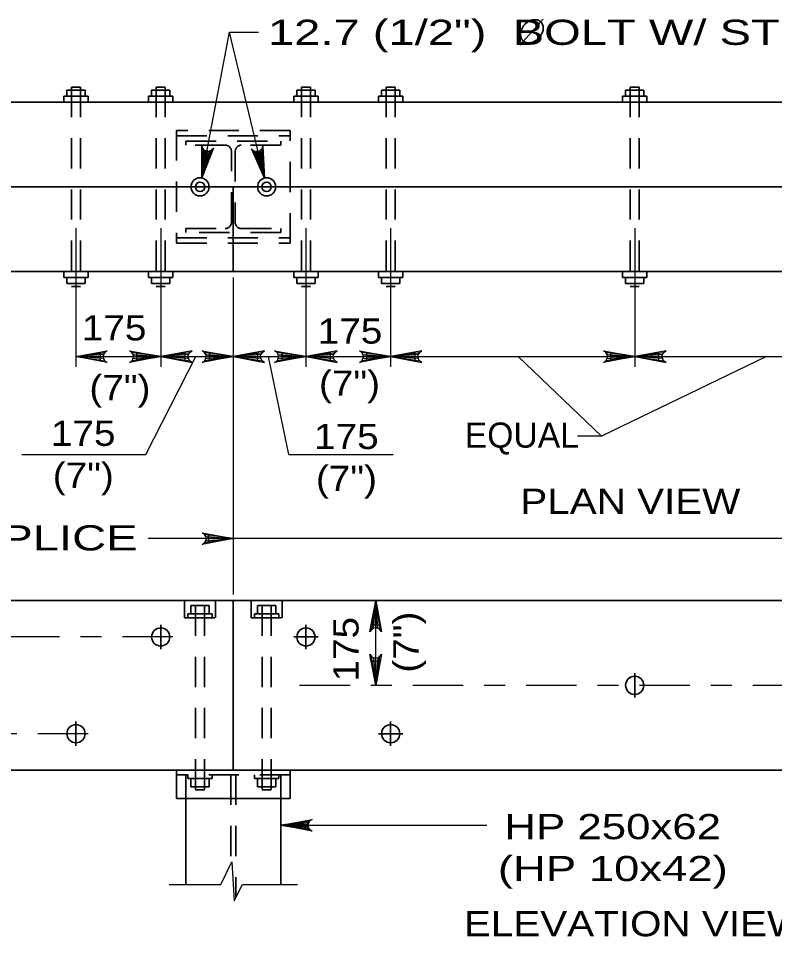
# Model space of a CAD drawing. Extents: x -6.4 to 73.1, y -66 to 0.
# Drawn here: x 58.62 to 62.224, y -28.436 to -24.059 of the extents above; entities that cross this region are included whole.
import ezdxf
from ezdxf.enums import TextEntityAlignment as Align

# ---------------------------------------------------------------- set-up
doc = ezdxf.new("R2010")
doc.units = 0
doc.header["$LTSCALE"] = 0.048
doc.linetypes.add('DOT_DASHED', pattern=[7.7, 5, -1.2, 0.3, -1.2])
doc.linetypes.add('MEDIUM_DASHED', pattern=[4.5, 3, -1.5])
for name, color, linetype, lineweight in [('3', 7, 'Continuous', 35), ('4', 7, 'Continuous', 25), ('5', 7, 'Continuous', 25)]:
    doc.layers.add(name, color=color, linetype=linetype, lineweight=lineweight)

msp = doc.modelspace()

# ---------------------------------------------------------------- hatches: boundary and pattern name
at = {"layer": '4'}
for points in [[(59.00967, -25.652), (59.00967, -25.69042), (58.89433, -25.67117)], [(59.18267, -25.652), (59.18267, -25.69042), (59.298, -25.67117)], [(59.41333, -25.652), (59.41333, -25.69042), (59.298, -25.67117)], [(59.52867, -25.652), (59.52867, -25.69042), (59.64408, -25.67117)], [(59.75942, -25.652), (59.75942, -25.69042), (59.64408, -25.67117)], [(59.87475, -25.652), (59.87475, -25.69042), (59.99008, -25.67117)], [(60.10542, -25.652), (60.10542, -25.69042), (59.99008, -25.67117)], [(60.27842, -25.652), (60.27842, -25.69042), (60.39375, -25.67117)], [(60.50908, -25.652), (60.50908, -25.69042), (60.39375, -25.67117)], [(61.4415, -25.652), (61.4415, -25.69042), (61.55683, -25.67117)], [(61.67225, -25.69042), (61.67225, -25.652), (61.55683, -25.67117)], [(59.52392, -26.51992), (59.52392, -26.55842), (59.63925, -26.53917)], [(60.30333, -26.95008), (60.34175, -26.95008), (60.3225, -26.83475)], [(60.34175, -27.12308), (60.30333, -27.12308), (60.3225, -27.2385)]]:
    msp.add_hatch(color=256, dxfattribs=at).paths.add_polyline_path(points)

# ---------------------------------------------------------------- linework, layer by layer
at = {"layer": '3'}
for p, q in [((58.85108, -24.40075), (58.93758, -24.40075)), ((58.85108, -24.42958), (58.85108, -24.40075)), ((58.87267, -24.38633), (58.91592, -24.38633)), ((58.93758, -24.42958), (58.93758, -24.40075)), ((59.25475, -24.42958), (59.25475, -24.40075)), ((59.25475, -24.40075), (59.34125, -24.40075)), ((59.27642, -24.38633), (59.31967, -24.38633)), ((59.34125, -24.42958), (59.34125, -24.40075)), ((59.94683, -24.42958), (59.94683, -24.40075)), ((59.94683, -24.40075), (60.03333, -24.40075)), ((59.96842, -24.38633), (60.01167, -24.38633)), ((60.03333, -24.42958), (60.03333, -24.40075)), ((60.3505, -24.42958), (60.3505, -24.40075)), ((60.3505, -24.40075), (60.437, -24.40075)), ((60.37217, -24.38633), (60.41542, -24.38633)), ((60.437, -24.42958), (60.437, -24.40075)), ((61.51358, -24.40075), (61.60008, -24.40075)), ((61.51358, -24.42958), (61.51358, -24.40075)), ((61.53525, -24.38633), (61.5785, -24.38633)), ((61.60008, -24.42958), (61.60008, -24.40075)), ((64.62167, -24.4585), (58.49208, -24.4585)), ((58.83667, -24.42958), (58.952, -24.42958)), ((58.83667, -24.4585), (58.83667, -24.42958)), ((58.952, -24.4585), (58.952, -24.42958)), ((59.35567, -24.4585), (59.35567, -24.42958)), ((59.93242, -24.42958), (60.04775, -24.42958)), ((59.93242, -24.4585), (59.93242, -24.42958)), ((60.04775, -24.4585), (60.04775, -24.42958)), ((60.33608, -24.4585), (60.33608, -24.42958)), ((60.33608, -24.42958), (60.45142, -24.42958)), ((60.45142, -24.4585), (60.45142, -24.42958)), ((61.49917, -24.42958), (61.61458, -24.42958)), ((61.49917, -24.4585), (61.49917, -24.42958)), ((61.61458, -24.4585), (61.61458, -24.42958)), ((64.79608, -24.86217), (58.31758, -24.86217)), ((59.64408, -24.86217), (59.64408, -25.26583)), ((64.79608, -25.26583), (58.31758, -25.26583)), ((58.83667, -25.26583), (58.83667, -25.29467)), ((58.83667, -25.29467), (58.952, -25.29467)), ((58.85108, -25.29467), (58.85108, -25.3235)), ((58.93758, -25.29467), (58.93758, -25.3235)), ((58.952, -25.26583), (58.952, -25.29467)), ((59.24033, -25.26583), (59.24033, -25.29467)), ((59.24033, -25.29467), (59.35567, -25.29467)), ((59.25475, -25.29467), (59.25475, -25.3235)), ((59.34125, -25.29467), (59.34125, -25.3235)), ((59.35567, -25.26583), (59.35567, -25.29467)), ((59.93242, -25.26583), (59.93242, -25.29467)), ((59.93242, -25.29467), (60.04775, -25.29467)), ((59.94683, -25.29467), (59.94683, -25.3235)), ((60.03333, -25.29467), (60.03333, -25.3235)), ((60.04775, -25.26583), (60.04775, -25.29467)), ((60.33608, -25.26583), (60.33608, -25.29467)), ((60.33608, -25.29467), (60.45142, -25.29467)), ((60.3505, -25.29467), (60.3505, -25.3235)), ((60.437, -25.29467), (60.437, -25.3235)), ((60.45142, -25.26583), (60.45142, -25.29467)), ((61.49917, -25.26583), (61.49917, -25.29467)), ((61.49917, -25.29467), (61.61458, -25.29467)), ((61.51358, -25.29467), (61.51358, -25.3235)), ((61.60008, -25.29467), (61.60008, -25.3235)), ((61.61458, -25.26583), (61.61458, -25.29467)), ((58.85108, -25.3235), (58.93758, -25.3235)), ((58.87267, -25.33792), (58.91592, -25.33792)), ((59.25475, -25.3235), (59.34125, -25.3235)), ((59.27642, -25.33792), (59.31967, -25.33792)), ((59.94683, -25.3235), (60.03333, -25.3235)), ((59.96842, -25.33792), (60.01167, -25.33792)), ((60.3505, -25.3235), (60.437, -25.3235)), ((60.37217, -25.33792), (60.41542, -25.33792)), ((61.51358, -25.3235), (61.60008, -25.3235)), ((61.53525, -25.33792), (61.5785, -25.33792)), ((64.79608, -26.83475), (58.31758, -26.83475)), ((59.44225, -26.89808), (59.44225, -26.8585)), ((59.44225, -26.8585), (59.52875, -26.8585)), ((59.52875, -26.89808), (59.52875, -26.8585)), ((59.64408, -26.83475), (59.64408, -27.64217)), ((59.75942, -26.89808), (59.75942, -26.8585)), ((59.75942, -26.8585), (59.84592, -26.8585)), ((59.84592, -26.89808), (59.84592, -26.8585)), ((59.54317, -26.91625), (59.54317, -26.89808)), ((59.86033, -26.91625), (59.86033, -26.89808)), ((59.298, -26.95008), (59.298, -27.06542)), ((59.99008, -26.95008), (59.99008, -27.06542)), ((60.04775, -27.00775), (59.93242, -27.00775)), ((61.55683, -27.18083), (61.55683, -27.29617)), ((58.89433, -27.4115), (58.89433, -27.52683)), ((60.39375, -27.4115), (60.39375, -27.52683)), ((60.45142, -27.46917), (60.33608, -27.46917)), ((64.79608, -27.64217), (58.31758, -27.64217)), ((59.37325, -27.64217), (59.37325, -27.77717)), ((59.42783, -27.66467), (59.42783, -27.68275)), ((59.54317, -27.66467), (59.54317, -27.68275)), ((59.745, -27.66467), (59.745, -27.68275)), ((59.86033, -27.66467), (59.86033, -27.68275)), ((59.91492, -27.64217), (59.91492, -27.77717)), ((59.91492, -27.64217), (59.91492, -27.77717)), ((59.42783, -27.68275), (59.54317, -27.68275)), ((59.44225, -27.68275), (59.44225, -27.72233)), ((59.52875, -27.68275), (59.52875, -27.72233)), ((59.745, -27.68275), (59.86033, -27.68275)), ((59.75942, -27.68275), (59.75942, -27.72233)), ((59.84592, -27.68275), (59.84592, -27.72233)), ((59.44225, -27.72233), (59.52875, -27.72233)), ((59.46392, -27.73675), (59.50717, -27.73675)), ((59.75942, -27.72233), (59.84592, -27.72233)), ((59.78108, -27.73675), (59.82433, -27.73675)), ((59.91492, -27.77717), (59.37325, -27.77717)), ((59.91492, -27.77717), (59.37325, -27.77717)), ((59.41825, -27.77717), (59.41825, -28.18858)), ((59.86992, -27.77717), (59.86992, -28.18858))]:
    msp.add_line(p, q, dxfattribs=at)
at = {"layer": '3', "linetype": 'MEDIUM_DASHED'}
for p, q in [((58.87267, -24.38633), (58.87267, -25.33792)), ((58.91592, -24.38633), (58.91592, -25.33792)), ((59.27642, -24.38633), (59.27642, -25.33792)), ((59.31967, -24.38633), (59.31967, -25.33792)), ((59.96842, -24.38633), (59.96842, -25.33792)), ((60.01167, -24.38633), (60.01167, -25.33792)), ((60.37217, -24.38633), (60.37217, -25.33792)), ((60.41542, -24.38633), (60.41542, -25.33792)), ((61.53525, -24.38633), (61.53525, -25.33792)), ((61.5785, -24.38633), (61.5785, -25.33792)), ((59.37342, -24.61933), (59.91475, -24.61933)), ((59.63475, -25.032), (59.63475, -24.69233)), ((59.65342, -24.69233), (59.65342, -25.032)), ((59.37342, -25.105), (59.91475, -25.105)), ((59.46392, -26.8585), (59.46392, -27.73675)), ((59.50717, -26.8585), (59.50717, -27.73675)), ((59.78108, -26.8585), (59.78108, -27.73675)), ((59.82433, -26.8585), (59.82433, -27.73675)), ((59.91492, -27.66467), (59.37325, -27.66467)), ((59.91492, -27.66467), (59.37325, -27.66467)), ((59.41825, -27.66467), (59.41825, -27.77717)), ((59.63283, -27.66467), (59.63283, -28.08625)), ((59.65533, -27.66467), (59.65533, -28.25058)), ((59.86992, -27.66467), (59.86992, -27.77717))]:
    msp.add_line(p, q, dxfattribs=at)
at = {"layer": '3', "lineweight": 25}
msp.add_line((59.33783, -28.18858), (59.58458, -28.18858), dxfattribs=at)
at = {"layer": '3'}
for points in [[(59.24033, -24.4585), (59.24033, -24.42958), (59.35567, -24.42958)], [(59.42783, -26.91625), (59.42783, -26.89808), (59.54317, -26.89808)], [(59.745, -26.91625), (59.745, -26.89808), (59.86033, -26.89808)]]:
    msp.add_lwpolyline(points, dxfattribs=at)
at = {"layer": '3', "linetype": 'MEDIUM_DASHED'}
for points in [[(59.37342, -25.13117), (59.91475, -25.13117), (59.91475, -24.59317), (59.37342, -24.59317)], [(59.41167, -26.91625), (59.55933, -26.91625), (59.55933, -26.83483), (59.41167, -26.83483)], [(59.72883, -26.91625), (59.8765, -26.91625), (59.8765, -26.83483), (59.72883, -26.83483)]]:
    msp.add_lwpolyline(points, close=True, dxfattribs=at)
for points in [[(59.41825, -24.64475), (59.86992, -24.64475), (59.86992, -24.66358), (59.68217, -24.66358)], [(59.606, -24.66358), (59.41825, -24.66358), (59.41825, -24.64475)], [(59.68217, -25.06075), (59.86992, -25.06075), (59.86992, -25.07958), (59.41825, -25.07958), (59.41825, -25.06075), (59.606, -25.06075)]]:
    msp.add_lwpolyline(points, dxfattribs=at)
at = {"layer": '3', "lineweight": 25}
msp.add_lwpolyline([(59.58458, -28.18858), (59.63617, -28.07917), (59.6475, -28.26542), (59.68817, -28.18858), (59.94942, -28.18858)], dxfattribs=at)
at = {"layer": '3'}
for centre, radius in [((59.4855, -24.86217), 0.04325), ((59.80267, -24.86217), 0.04325), ((59.4855, -24.86217), 0.02242), ((59.80267, -24.86217), 0.02242), ((59.29804, -27.00774), 0.04325), ((59.99009, -27.00774), 0.04325), ((61.55689, -27.23842), 0.04325), ((58.89435, -27.46911), 0.04325), ((60.39379, -27.46911), 0.04325)]:
    msp.add_circle(centre, radius, dxfattribs=at)
at = {"layer": '3', "linetype": 'MEDIUM_DASHED'}
for centre, start, end in [((59.60597, -24.69236), 0, 90), ((59.68219, -24.69236), 90, 180), ((59.60597, -25.03197), 270, 0), ((59.68219, -25.03197), 180, 270)]:
    msp.add_arc(centre, 0.02881, start, end, dxfattribs=at)
at = {"layer": '4'}
for p, q in [((59.49358, -24.81967), (59.62642, -24.12508)), ((59.62642, -24.125), (59.76408, -24.125)), ((59.79258, -24.82008), (59.62642, -24.12508)), ((58.89433, -25.05917), (58.89433, -25.72075)), ((59.298, -25.05917), (59.298, -25.72075)), ((59.99008, -25.05917), (59.99008, -25.72075)), ((60.39375, -25.05917), (60.39375, -25.72075)), ((61.55683, -25.05917), (61.55683, -25.72075)), ((59.64408, -25.29467), (59.64408, -26.80592)), ((58.89433, -25.67117), (61.55683, -25.67117)), ((59.90917, -26.13783), (59.81175, -25.67108)), ((61.002, -25.67117), (61.39808, -26.05075)), ((62.18533, -25.67117), (61.39808, -26.05075)), ((61.55683, -25.67117), (64.21942, -25.67117)), ((61.39808, -26.05075), (61.28458, -26.05075)), ((59.90917, -26.13783), (60.40617, -26.13783)), ((63.46975, -26.53908), (59.23808, -26.53908)), ((60.3225, -27.2385), (60.3225, -26.83475)), ((59.86992, -27.90558), (60.852, -27.9055))]:
    msp.add_line(p, q, dxfattribs=at)
at = {"layer": '4', "linetype": 'DOT_DASHED'}
for p, q in [((59.35567, -27.00775), (57.12367, -27.00775)), ((62.90008, -27.2385), (59.867, -27.2385)), ((58.952, -27.46917), (57.12367, -27.46917))]:
    msp.add_line(p, q, dxfattribs=at)
at = {"layer": '4'}
for points in [[(59.49358, -24.81967), (59.49417, -24.66792), (59.497, -24.67433), (59.49983, -24.68067), (59.50417, -24.68458), (59.5085, -24.68842), (59.51325, -24.69017), (59.518, -24.692), (59.52308, -24.69208), (59.52817, -24.69217), (59.53358, -24.69017), (59.53908, -24.68825), (59.54408, -24.68333), (59.54908, -24.67842), (59.49358, -24.81967), (59.54408, -24.68333), (59.53908, -24.68825), (59.49358, -24.81967), (59.53358, -24.69017), (59.52817, -24.69217), (59.49358, -24.81967), (59.52308, -24.69208), (59.518, -24.692), (59.49358, -24.81967), (59.51325, -24.69017), (59.5085, -24.68842), (59.49358, -24.81967), (59.50417, -24.68458), (59.49983, -24.68067), (59.49358, -24.81967), (59.497, -24.67433)], [(59.79258, -24.82008), (59.73067, -24.6815), (59.73592, -24.68617), (59.74108, -24.69083), (59.74667, -24.69258), (59.75225, -24.69425), (59.75725, -24.69392), (59.76233, -24.69367), (59.767, -24.69167), (59.77167, -24.68967), (59.77583, -24.68558), (59.78, -24.68158), (59.78258, -24.675), (59.78508, -24.6685), (59.79258, -24.82008), (59.78258, -24.675), (59.78, -24.68158), (59.79258, -24.82008), (59.77583, -24.68558), (59.77167, -24.68967), (59.79258, -24.82008), (59.767, -24.69167), (59.76233, -24.69367), (59.79258, -24.82008), (59.75725, -24.69392), (59.75225, -24.69425), (59.79258, -24.82008), (59.74667, -24.69258), (59.74108, -24.69083), (59.79258, -24.82008), (59.73592, -24.68617)], [(58.89433, -25.67117), (59.0435, -25.64317), (59.032, -25.65117), (59.02608, -25.66117), (59.02433, -25.67117), (59.02608, -25.68117), (59.032, -25.69117), (59.0435, -25.69917), (58.89433, -25.67117), (59.032, -25.69117), (59.02608, -25.68117), (58.89433, -25.67117), (59.02433, -25.67117), (59.02608, -25.66117), (58.89433, -25.67117), (59.032, -25.65117)], [(59.298, -25.67117), (59.14883, -25.69917), (59.16033, -25.69117), (59.16625, -25.68117), (59.168, -25.67117), (59.16625, -25.66117), (59.16033, -25.65117), (59.14883, -25.64317), (59.298, -25.67117), (59.16033, -25.65117), (59.16625, -25.66117), (59.298, -25.67117), (59.168, -25.67117), (59.16625, -25.68117), (59.298, -25.67117), (59.16033, -25.69117)], [(59.298, -25.67117), (59.44717, -25.69917), (59.43567, -25.69117), (59.42975, -25.68117), (59.428, -25.67117), (59.42975, -25.66117), (59.43567, -25.65117), (59.44717, -25.64317), (59.298, -25.67117), (59.43567, -25.65117), (59.42975, -25.66117), (59.298, -25.67117), (59.428, -25.67117), (59.42975, -25.68117), (59.298, -25.67117), (59.43567, -25.69117)], [(59.64408, -25.67117), (59.49492, -25.69917), (59.50642, -25.69117), (59.51233, -25.68117), (59.51408, -25.67117), (59.51233, -25.66117), (59.50642, -25.65117), (59.49492, -25.64317), (59.64408, -25.67117), (59.50642, -25.65117), (59.51233, -25.66117), (59.64408, -25.67117), (59.51408, -25.67117), (59.51233, -25.68117), (59.64408, -25.67117), (59.50642, -25.69117)], [(59.64408, -25.67117), (59.79325, -25.69917), (59.78175, -25.69117), (59.77583, -25.68117), (59.77408, -25.67117), (59.77583, -25.66117), (59.78175, -25.65117), (59.79325, -25.64317), (59.64408, -25.67117), (59.78175, -25.65117), (59.77583, -25.66117), (59.64408, -25.67117), (59.77408, -25.67117), (59.77583, -25.68117), (59.64408, -25.67117), (59.78175, -25.69117)], [(59.99008, -25.67117), (59.84092, -25.69917), (59.85242, -25.69117), (59.85833, -25.68117), (59.86008, -25.67117), (59.85833, -25.66117), (59.85242, -25.65117), (59.84092, -25.64317), (59.99008, -25.67117), (59.85242, -25.65117), (59.85833, -25.66117), (59.99008, -25.67117), (59.86008, -25.67117), (59.85833, -25.68117), (59.99008, -25.67117), (59.85242, -25.69117)], [(59.99008, -25.67117), (60.13925, -25.69917), (60.12775, -25.69117), (60.12183, -25.68117), (60.12008, -25.67117), (60.12183, -25.66117), (60.12775, -25.65117), (60.13925, -25.64317), (59.99008, -25.67117), (60.12775, -25.65117), (60.12183, -25.66117), (59.99008, -25.67117), (60.12008, -25.67117), (60.12183, -25.68117), (59.99008, -25.67117), (60.12775, -25.69117)], [(60.39375, -25.67117), (60.24458, -25.69917), (60.25608, -25.69117), (60.262, -25.68117), (60.26375, -25.67117), (60.262, -25.66117), (60.25608, -25.65117), (60.24458, -25.64317), (60.39375, -25.67117), (60.25608, -25.65117), (60.262, -25.66117), (60.39375, -25.67117), (60.26375, -25.67117), (60.262, -25.68117), (60.39375, -25.67117), (60.25608, -25.69117)], [(60.39375, -25.67117), (60.54292, -25.69917), (60.53142, -25.69117), (60.5255, -25.68117), (60.52375, -25.67117), (60.5255, -25.66117), (60.53142, -25.65117), (60.54292, -25.64317), (60.39375, -25.67117), (60.53142, -25.65117), (60.5255, -25.66117), (60.39375, -25.67117), (60.52375, -25.67117), (60.5255, -25.68117), (60.39375, -25.67117), (60.53142, -25.69117)], [(61.55683, -25.67117), (61.40767, -25.69917), (61.41917, -25.69117), (61.42508, -25.68117), (61.42683, -25.67117), (61.42508, -25.66117), (61.41917, -25.65117), (61.40767, -25.64317), (61.55683, -25.67117), (61.41917, -25.65117), (61.42508, -25.66117), (61.55683, -25.67117), (61.42683, -25.67117), (61.42508, -25.68117), (61.55683, -25.67117), (61.41917, -25.69117)], [(61.55683, -25.67117), (61.706, -25.69917), (61.6945, -25.69117), (61.68858, -25.68117), (61.68683, -25.67117), (61.68858, -25.66117), (61.6945, -25.65117), (61.706, -25.64317), (61.55683, -25.67117), (61.6945, -25.65117), (61.68858, -25.66117), (61.55683, -25.67117), (61.68683, -25.67117), (61.68858, -25.68117), (61.55683, -25.67117), (61.6945, -25.69117)], [(58.63633, -26.13783), (59.22733, -26.13783), (59.46508, -25.67108)], [(59.64408, -26.53917), (59.49492, -26.56717), (59.50642, -26.55917), (59.51233, -26.54917), (59.51408, -26.53917), (59.51233, -26.52917), (59.50642, -26.51917), (59.49492, -26.51117), (59.64408, -26.53917), (59.50642, -26.51917), (59.51233, -26.52917), (59.64408, -26.53917), (59.51408, -26.53917), (59.51233, -26.54917), (59.64408, -26.53917), (59.50642, -26.55917)], [(60.3225, -26.83475), (60.3505, -26.98392), (60.3425, -26.97242), (60.3325, -26.9665), (60.3225, -26.96475), (60.3125, -26.9665), (60.3025, -26.97242), (60.2945, -26.98392), (60.3225, -26.83475), (60.3025, -26.97242), (60.3125, -26.9665), (60.3225, -26.83475), (60.3225, -26.96475), (60.3325, -26.9665), (60.3225, -26.83475), (60.3425, -26.97242)], [(60.3225, -27.2385), (60.2945, -27.08933), (60.3025, -27.10083), (60.3125, -27.10675), (60.3225, -27.1085), (60.3325, -27.10675), (60.3425, -27.10083), (60.3505, -27.08933), (60.3225, -27.2385), (60.3425, -27.10083), (60.3325, -27.10675), (60.3225, -27.2385), (60.3225, -27.1085), (60.3125, -27.10675), (60.3225, -27.2385), (60.3025, -27.10083)], [(59.86992, -27.90558), (60.01908, -27.87758), (60.01333, -27.88158), (60.00758, -27.88558), (60.00458, -27.89058), (60.00167, -27.89558), (60.00083, -27.90058), (59.99992, -27.90558), (60.00083, -27.91058), (60.00167, -27.91558), (60.00458, -27.92058), (60.00758, -27.92558), (60.01333, -27.92958), (60.01908, -27.9335), (59.86992, -27.90558), (60.01333, -27.92958), (60.00758, -27.92558), (59.86992, -27.90558), (60.00458, -27.92058), (60.00167, -27.91558), (59.86992, -27.90558), (60.00083, -27.91058), (59.99992, -27.90558), (59.86992, -27.90558), (60.00083, -27.90058), (60.00167, -27.89558), (59.86992, -27.90558), (60.00458, -27.89058), (60.00758, -27.88558), (59.86992, -27.90558), (60.01333, -27.88158)]]:
    msp.add_lwpolyline(points, dxfattribs=at)
for points in [[(59.00967, -25.652), (59.00967, -25.69042), (58.89433, -25.67117)], [(59.18267, -25.652), (59.18267, -25.69042), (59.298, -25.67117)], [(59.41333, -25.652), (59.41333, -25.69042), (59.298, -25.67117)], [(59.52867, -25.652), (59.52867, -25.69042), (59.64408, -25.67117)], [(59.75942, -25.652), (59.75942, -25.69042), (59.64408, -25.67117)], [(59.87475, -25.652), (59.87475, -25.69042), (59.99008, -25.67117)], [(60.10542, -25.652), (60.10542, -25.69042), (59.99008, -25.67117)], [(60.27842, -25.652), (60.27842, -25.69042), (60.39375, -25.67117)], [(60.50908, -25.652), (60.50908, -25.69042), (60.39375, -25.67117)], [(61.4415, -25.652), (61.4415, -25.69042), (61.55683, -25.67117)], [(61.67225, -25.69042), (61.67225, -25.652), (61.55683, -25.67117)], [(59.52392, -26.51992), (59.52392, -26.55842), (59.63925, -26.53917)], [(60.30333, -26.95008), (60.34175, -26.95008), (60.3225, -26.83475)], [(60.34175, -27.12308), (60.30333, -27.12308), (60.3225, -27.2385)]]:
    msp.add_lwpolyline(points, close=True, dxfattribs=at)
at = {"layer": '5', "lineweight": 35}
msp.add_line((61.009, -24.186), (61.121, -24.06342), dxfattribs=at)
msp.add_spline([(61.10933, -24.0755), (61.10058, -24.06867), (61.09183, -24.06625), (61.08083, -24.06525), (61.07458, -24.06525), (61.06383, -24.06775), (61.054, -24.07225), (61.04708, -24.07617), (61.03383, -24.08675), (61.0235, -24.10025), (61.01725, -24.11292), (61.01358, -24.1245), (61.0125, -24.13525), (61.01358, -24.1445), (61.01808, -24.15767), (61.02283, -24.1645), (61.0325, -24.17175), (61.047, -24.17525), (61.0635, -24.17475), (61.08433, -24.16525), (61.09958, -24.15217), (61.11108, -24.13625), (61.11858, -24.11967), (61.12108, -24.10125), (61.11783, -24.08942), (61.10983, -24.0755)], degree=3, dxfattribs=at)

# ---------------------------------------------------------------- texts
at = {"layer": '4', "width": 1.4}
for s, p in [('12.7 (1/2")  BOLT W/ STD. NUT & WASHERS (TYP.)', (59.809, -24.18533)), ('L PILE & SPLICE', (57.43958, -26.59542))]:
    msp.add_text(s, height=0.12, dxfattribs=at).set_placement(p)
at = {"layer": '4'}
msp.add_text('EQUAL', height=0.12, dxfattribs=at).set_placement((61.01908, -26.10558), align=Align.CENTER)
for s, width, p in [('PLAN VIEW', 1.2, (61.53596, -26.42092)), ('HP 250x62', 1.3, (61.452, -27.97192)), ('(HP 10x42)', 1.35, (61.4525, -28.17192)), ('ELEVATION VIEW', 1.2, (61.55588, -28.43475))]:
    msp.add_text(s, height=0.12, dxfattribs=dict(at, width=width)).set_placement(p, align=Align.CENTER)
at = {"layer": '5', "width": 1.15}
for s, p in [('175', (59.07592, -25.59442)), ('175', (60.20017, -25.6095)), ('(7")', (60.19767, -25.85808)), ('(7")', (59.10367, -25.87933)), ('175', (58.92858, -26.097)), ('175', (60.18267, -26.11192)), ('(7")', (58.92908, -26.297)), ('(7")', (60.18317, -26.31192))]:
    msp.add_text(s, height=0.12, dxfattribs=at).set_placement(p, align=Align.CENTER)
for s, p in [('175', (60.24075, -27.06642)), ('(7")', (60.52658, -27.03258))]:
    msp.add_text(s, height=0.12, rotation=90, dxfattribs=at).set_placement(p, align=Align.CENTER)

doc.saveas('drawing.dxf')
